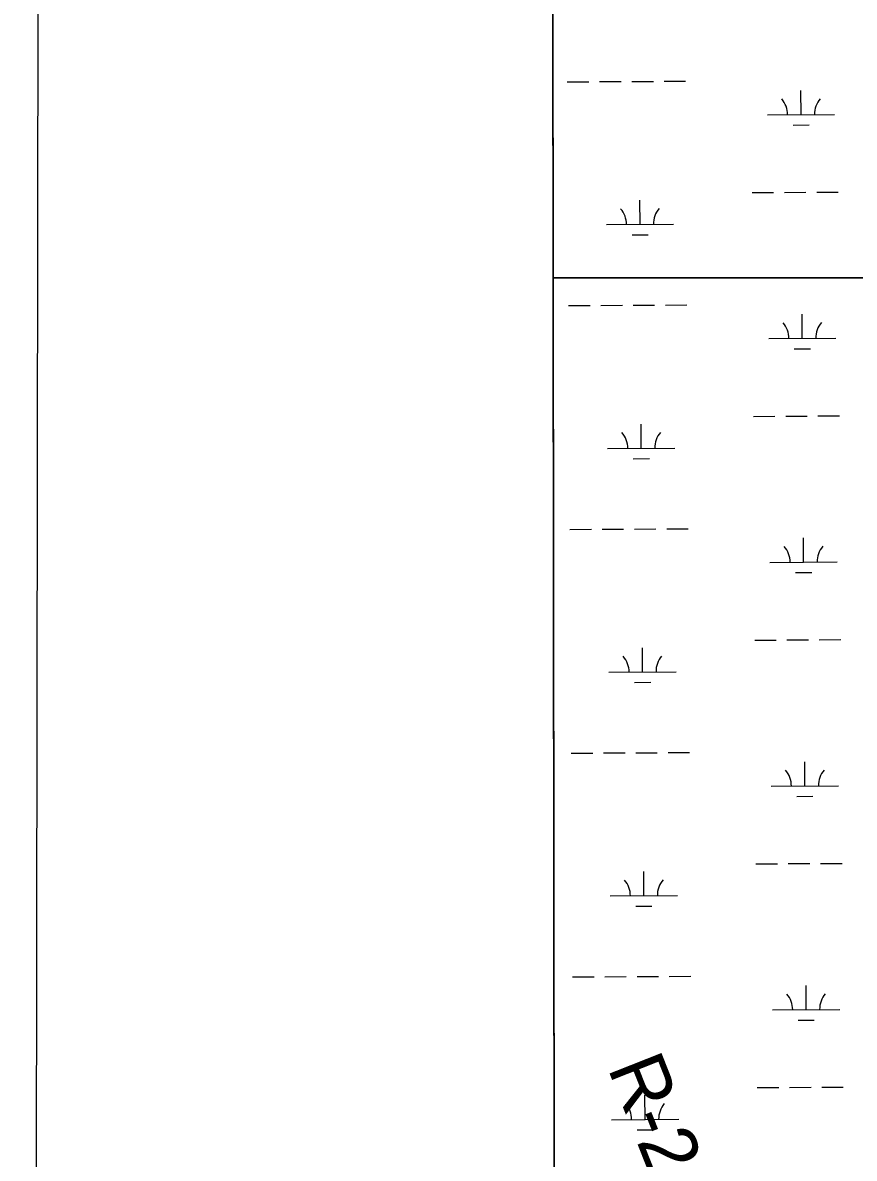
# Model space of a CAD drawing. Extents: x 3313442 to 3351311, y 721974 to 747360.
# Drawn here: x 3316776 to 3318013, y 737096 to 738784 of the extents above; entities that cross this region are included whole.
import ezdxf

# ---------------------------------------------------------------- set-up
doc = ezdxf.new("R2010")
doc.units = 0
for name, color, linetype in [('V-ANNO-SYMB', 7, 'Continuous'), ('V-GRID-FRAM', 7, 'Continuous'), ('V-RIVR-EDGE', 7, 'Continuous'), ('V-RIVR-RANG-IDEN', 7, 'Continuous'), ('V-SITE-VEGE', 7, 'Continuous'), ('V-WETL-SWMP', 7, 'Continuous')]:
    doc.layers.add(name, color=color, linetype=linetype)

msp = doc.modelspace()

# ---------------------------------------------------------------- linework, layer by layer
at = {"layer": 'V-ANNO-SYMB'}
msp.add_lwpolyline([(3316776.5, 723231.3), (3349859.6, 723183.2), (3349893, 746099.8), (3316809.8, 746147.9), (3316776.5, 723231.3)], dxfattribs=at)
at = {"layer": 'V-GRID-FRAM'}
msp.add_lwpolyline([(3317558.4, 745536.3), (3349037, 745582.1), (3349071.4, 727396.8), (3317576.9, 727351), (3317558.4, 745536.3)], dxfattribs=at)
at = {"layer": 'V-RIVR-EDGE'}
msp.add_spline([(3319812.3, 738017.4), (3319807.2, 738001.5), (3319806, 737996.5), (3319806.4, 737987.5), (3319807.1, 737967.4), (3319812.9, 737950.7), (3319819.4, 737932.4), (3319818.6, 737915.8), (3319818.2, 737887.9), (3319817.8, 737880.1), (3319818.5, 737870.4), (3319821.6, 737861.5), (3319829.3, 737849), (3319827.4, 737839.7), (3319821.5, 737831.6), (3319819.6, 737823.1), (3319818.7, 737808.4), (3319819.5, 737803.3), (3319825.3, 737800.2), (3319828.4, 737792.8), (3319831.5, 737779.6), (3319846.5, 737747), (3319849.9, 737720.2), (3319849.9, 737702.4), (3319849.9, 737692.3), (3319855.6, 737655.9), (3319859, 737604.7), (3319861.2, 737561.6), (3319864.2, 737520.5), (3319869.5, 737475.5), (3319882.5, 737406), (3319890.5, 737360.7), (3319895.9, 737329.2), (3319903.5, 737270.6), (3319909.2, 737238.8), (3319914.9, 737191.1), (3319916.5, 737172.9), (3319917.2, 737152.7), (3319920.2, 737137.2), (3319926.4, 737120.5), (3319930.6, 737095.7), (3319930.2, 737081.7), (3319929.4, 737063.5), (3319934, 737049.9), (3319937, 737018.1), (3319944.3, 736987.1), (3319953.5, 736956.4), (3319952.4, 736948.3), (3319949.2, 736932.8), (3319948.8, 736920.7), (3319953.8, 736903.3), (3319964.6, 736892), (3319964.6, 736886.2), (3319963.4, 736877.3), (3319963.4, 736869.5), (3319973.4, 736833.4), (3319980.7, 736800.4), (3319990.7, 736758.9), (3320002.3, 736744.5), (3320007.7, 736728.6), (3320006.1, 736710), (3320007.9, 736670.5), (3320007.3, 736603), (3320009.6, 736558.8), (3320006.4, 736549.9), (3320004.9, 736537.5), (3320003.7, 736521.9), (3320004, 736504.1), (3320004, 736492.5), (3320003.5, 736476.2), (3320001.2, 736467.3), (3319994.2, 736459.1), (3319982.6, 736457.2), (3319974.4, 736457.3), (3319967.8, 736458.8), (3319960.1, 736459.6), (3319943.4, 736458.9), (3319922.1, 736460.5), (3319902.3, 736458.2), (3319889.5, 736458.6), (3319865.8, 736459.8), (3319847.2, 736462.6), (3319815.4, 736468.5), (3319793, 736471.7), (3319770.8, 736470.2), (3319750.7, 736465.9), (3319735.1, 736459.8), (3319728.2, 736457.1), (3319724.7, 736452.8), (3319715.3, 736444.7), (3319709.5, 736440.1), (3319692.8, 736438.2), (3319676.5, 736438.6), (3319629.2, 736437.2), (3319596.6, 736437.6), (3319582.7, 736439.2), (3319565.6, 736441.2), (3319555.5, 736444.7), (3319543.5, 736448.6), (3319530, 736448.7), (3319509, 736447.5), (3319486.9, 736444.9), (3319459, 736439.5), (3319415.5, 736428.4), (3319393.8, 736426.1), (3319388.7, 736419.5), (3319383.7, 736416.1), (3319374, 736414.5), (3319356.1, 736414.2), (3319344.1, 736411.5), (3319330.2, 736411.1), (3319296, 736408.9), (3319275.1, 736407), (3319254.9, 736410.6), (3319242.5, 736410.2), (3319225.8, 736409.5), (3319208.4, 736409.9), (3319192.5, 736411.1), (3319174.6, 736410), (3319168.8, 736408.8), (3319165.3, 736408.1), (3319153.3, 736409.3), (3319102.1, 736418.7), (3319061.8, 736423.8), (3319047.9, 736424.3), (3319032, 736422), (3319006.3, 736416.6), (3318989.6, 736406.2), (3318976.1, 736403.5), (3318964.4, 736404.7), (3318946.6, 736407.1), (3318937.7, 736408.2), (3318925.7, 736404.4), (3318917.1, 736404.4), (3318906.7, 736410.6), (3318901.6, 736414.9), (3318894.7, 736417.3), (3318882.3, 736416.9), (3318872.2, 736416.2), (3318862.5, 736411.1), (3318848.5, 736401.1), (3318817, 736376), (3318783.6, 736354.7), (3318763, 736339.6), (3318745.5, 736333.1), (3318724.2, 736321.5), (3318685.4, 736305.7), (3318661.7, 736294.1), (3318658.2, 736293.8), (3318655.9, 736293), (3318641.5, 736296.1), (3318619.4, 736298.9), (3318593.4, 736296.2), (3318570.5, 736289.7), (3318543.3, 736272.3), (3318533.2, 736263), (3318526.2, 736248.3), (3318522.7, 736245.6), (3318511.5, 736245.3), (3318501.8, 736238.3), (3318481.2, 736234.1), (3318458.3, 736232.6), (3318430.8, 736221.8), (3318418, 736221.8), (3318404.4, 736220.7), (3318402.4, 736221.5), (3318399, 736222.6), (3318389.7, 736225), (3318385, 736222.7), (3318382.7, 736219.2), (3318373.7, 736220.8), (3318356.7, 736221.2), (3318349.7, 736222.4), (3318343.5, 736222), (3318326.4, 736218.2), (3318320.6, 736213.9), (3318304.3, 736214.7), (3318299.7, 736214.7), (3318295, 736214), (3318283.7, 736205.9), (3318264.7, 736190.4), (3318255, 736182.7), (3318242.2, 736178.8), (3318230.9, 736174.2), (3318197.5, 736160.7), (3318178.5, 736156.5), (3318165.7, 736155.7), (3318156.4, 736157.3), (3318147.5, 736157), (3318128.9, 736151.6), (3318102.9, 736138.5), (3318082.3, 736130), (3318059.4, 736116.5), (3318047.7, 736107.2), (3318038.4, 736106.4), (3318021.7, 736108), (3318002.3, 736108.1), (3317988, 736106.9), (3317981.8, 736109.3), (3317976.4, 736116.7), (3317974.8, 736122.1), (3317969, 736129.1), (3317957, 736131.4), (3317940.7, 736133.4), (3317927.6, 736131.1), (3317919, 736122.6), (3317908.9, 736110.6), (3317899.5, 736098.6), (3317885.9, 736085.5), (3317872.4, 736080.5), (3317861.9, 736071.2), (3317851.4, 736062.3), (3317846.3, 736060.7), (3317841.7, 736059.6), (3317834.7, 736056.1), (3317821.9, 736045.7), (3317812.2, 736044.2), (3317790.4, 736039.2), (3317758.2, 736038.1), (3317735, 736031.9), (3317704.3, 736022.7), (3317696.1, 736020), (3317689.2, 736022.7), (3317677.9, 736023.9), (3317669.8, 736021.6), (3317663.2, 736016.6), (3317633.7, 736009.3), (3317579, 735996.3), (3317568.1, 735993.3)], degree=3, dxfattribs=at)
at = {"layer": 'V-SITE-VEGE'}
msp.add_line((3317559.4, 744542.3), (3317568, 736113.4), dxfattribs=at)
at = {"layer": 'V-WETL-SWMP'}
for p, q in [((3317558.4, 745536.3), (3317565.7, 738404.7)), ((3317586.6, 738696.1), (3317618.6, 738696.3)), ((3317634.6, 738696.4), (3317666.6, 738696.5)), ((3317682.6, 738696.6), (3317714.6, 738696.8)), ((3317730.6, 738696.9), (3317762.6, 738697.1)), ((3317934.2, 738647.3), (3317934, 738683.3)), ((3317884.2, 738647.1), (3317984.2, 738647.6)), ((3317922.3, 738631.8), (3317946.3, 738632)), ((3317861.5, 738531.5), (3317893.5, 738531.7)), ((3317909.5, 738531.8), (3317941.5, 738531.9)), ((3317957.5, 738532), (3317989.5, 738532.2)), ((3317694.7, 738484.1), (3317694.5, 738520.1)), ((3317644.7, 738483.8), (3317744.7, 738484.4)), ((3317682.8, 738468.6), (3317706.8, 738468.7)), ((3317565.7, 738404.7), (3319678.2, 738404.7)), ((3319678.2, 738404.7), (3317565.7, 738404.7)), ((3317565.7, 738404.7), (3317567.9, 736239.7)), ((3317588.5, 738363.4), (3317620.5, 738363.6)), ((3317636.5, 738363.7), (3317668.5, 738363.9)), ((3317684.5, 738364), (3317716.5, 738364.2)), ((3317732.5, 738364.2), (3317764.5, 738364.4)), ((3317936.1, 738314.7), (3317935.9, 738350.7)), ((3317886.1, 738314.4), (3317986.1, 738315)), ((3317924.2, 738299.2), (3317948.2, 738299.3)), ((3317863.4, 738198.8), (3317895.4, 738199)), ((3317911.4, 738199.1), (3317943.4, 738199.3)), ((3317959.4, 738199.4), (3317991.4, 738199.6)), ((3317696.6, 738151.4), (3317696.4, 738187.4)), ((3317646.6, 738151.1), (3317746.6, 738151.7)), ((3317684.7, 738135.9), (3317708.7, 738136.1)), ((3317590.4, 738030.7), (3317622.4, 738030.9)), ((3317638.4, 738031), (3317670.4, 738031.2)), ((3317686.4, 738031.3), (3317718.4, 738031.5)), ((3317734.4, 738031.6), (3317766.4, 738031.8)), ((3317938, 737982), (3317937.8, 738018)), ((3317888, 737981.7), (3317988, 737982.3)), ((3317926.1, 737966.5), (3317950.1, 737966.6)), ((3317865.3, 737866.1), (3317897.3, 737866.3)), ((3317913.3, 737866.4), (3317945.3, 737866.6)), ((3317961.3, 737866.7), (3317993.3, 737866.9)), ((3317698.5, 737818.8), (3317698.3, 737854.8)), ((3317648.5, 737818.5), (3317748.5, 737819)), ((3317686.6, 737803.3), (3317710.6, 737803.4)), ((3317592.4, 737698.1), (3317624.4, 737698.3)), ((3317640.4, 737698.4), (3317672.4, 737698.5)), ((3317688.4, 737698.6), (3317720.4, 737698.8)), ((3317736.4, 737698.9), (3317768.4, 737699.1)), ((3317940, 737649.3), (3317939.7, 737685.3)), ((3317890, 737649), (3317990, 737649.6)), ((3317928, 737633.8), (3317952, 737634)), ((3317700.4, 737486.1), (3317700.2, 737522.1)), ((3317867.2, 737533.5), (3317899.2, 737533.7)), ((3317915.2, 737533.8), (3317947.2, 737533.9)), ((3317963.2, 737534), (3317995.2, 737534.2)), ((3317650.4, 737485.8), (3317750.4, 737486.4)), ((3317688.5, 737470.6), (3317712.5, 737470.7)), ((3317642.3, 737365.7), (3317674.3, 737365.9)), ((3317690.3, 737366), (3317722.3, 737366.1)), ((3317738.3, 737366.2), (3317770.3, 737366.4)), ((3317594.3, 737365.4), (3317626.3, 737365.6)), ((3317941.9, 737316.7), (3317941.7, 737352.7)), ((3317891.9, 737316.4), (3317991.9, 737317)), ((3317930, 737301.2), (3317954, 737301.3)), ((3317869.1, 737200.8), (3317901.1, 737201)), ((3317917.1, 737201.1), (3317949.1, 737201.3)), ((3317965.1, 737201.4), (3317997.1, 737201.5)), ((3317702.3, 737153.4), (3317702.1, 737189.4)), ((3317652.3, 737153.1), (3317752.3, 737153.7)), ((3317690.4, 737137.9), (3317714.4, 737138.1))]:
    msp.add_line(p, q, dxfattribs=at)
for centre, start, end in [((3317879, 738647.5), 359.5578, 41.1015), ((3317989.5, 738648.1), 139.5578, 181.1014), ((3317639.4, 738484.3), 359.5578, 41.1015), ((3317749.9, 738484.9), 139.5578, 181.1014), ((3317880.9, 738314.8), 359.5578, 41.1015), ((3317991.4, 738315.5), 139.5578, 181.1014), ((3317641.3, 738151.6), 359.5578, 41.1015), ((3317751.8, 738152.2), 139.5578, 181.1014), ((3317882.8, 737982.2), 359.5578, 41.1015), ((3317993.3, 737982.8), 139.5578, 181.1014), ((3317643.3, 737818.9), 359.5578, 41.1015), ((3317753.7, 737819.6), 139.5578, 181.1014), ((3317884.7, 737649.5), 359.5578, 41.1015), ((3317995.2, 737650.1), 139.5578, 181.1014), ((3317645.2, 737486.2), 359.5578, 41.1015), ((3317755.7, 737486.9), 139.5578, 181.1014), ((3317886.6, 737316.8), 359.5578, 41.1015), ((3317997.1, 737317.5), 139.5578, 181.1014), ((3317647.1, 737153.6), 359.5578, 41.1015), ((3317757.6, 737154.2), 139.5578, 181.1014)]:
    msp.add_arc(centre, 35.2, start, end, dxfattribs=at)

# ---------------------------------------------------------------- texts
at = {"layer": 'V-RIVR-RANG-IDEN'}
msp.add_text('R-234.8', height=83, rotation=291.5666, dxfattribs=at).set_placement((3317646.1, 737230.3))

doc.saveas('drawing.dxf')
